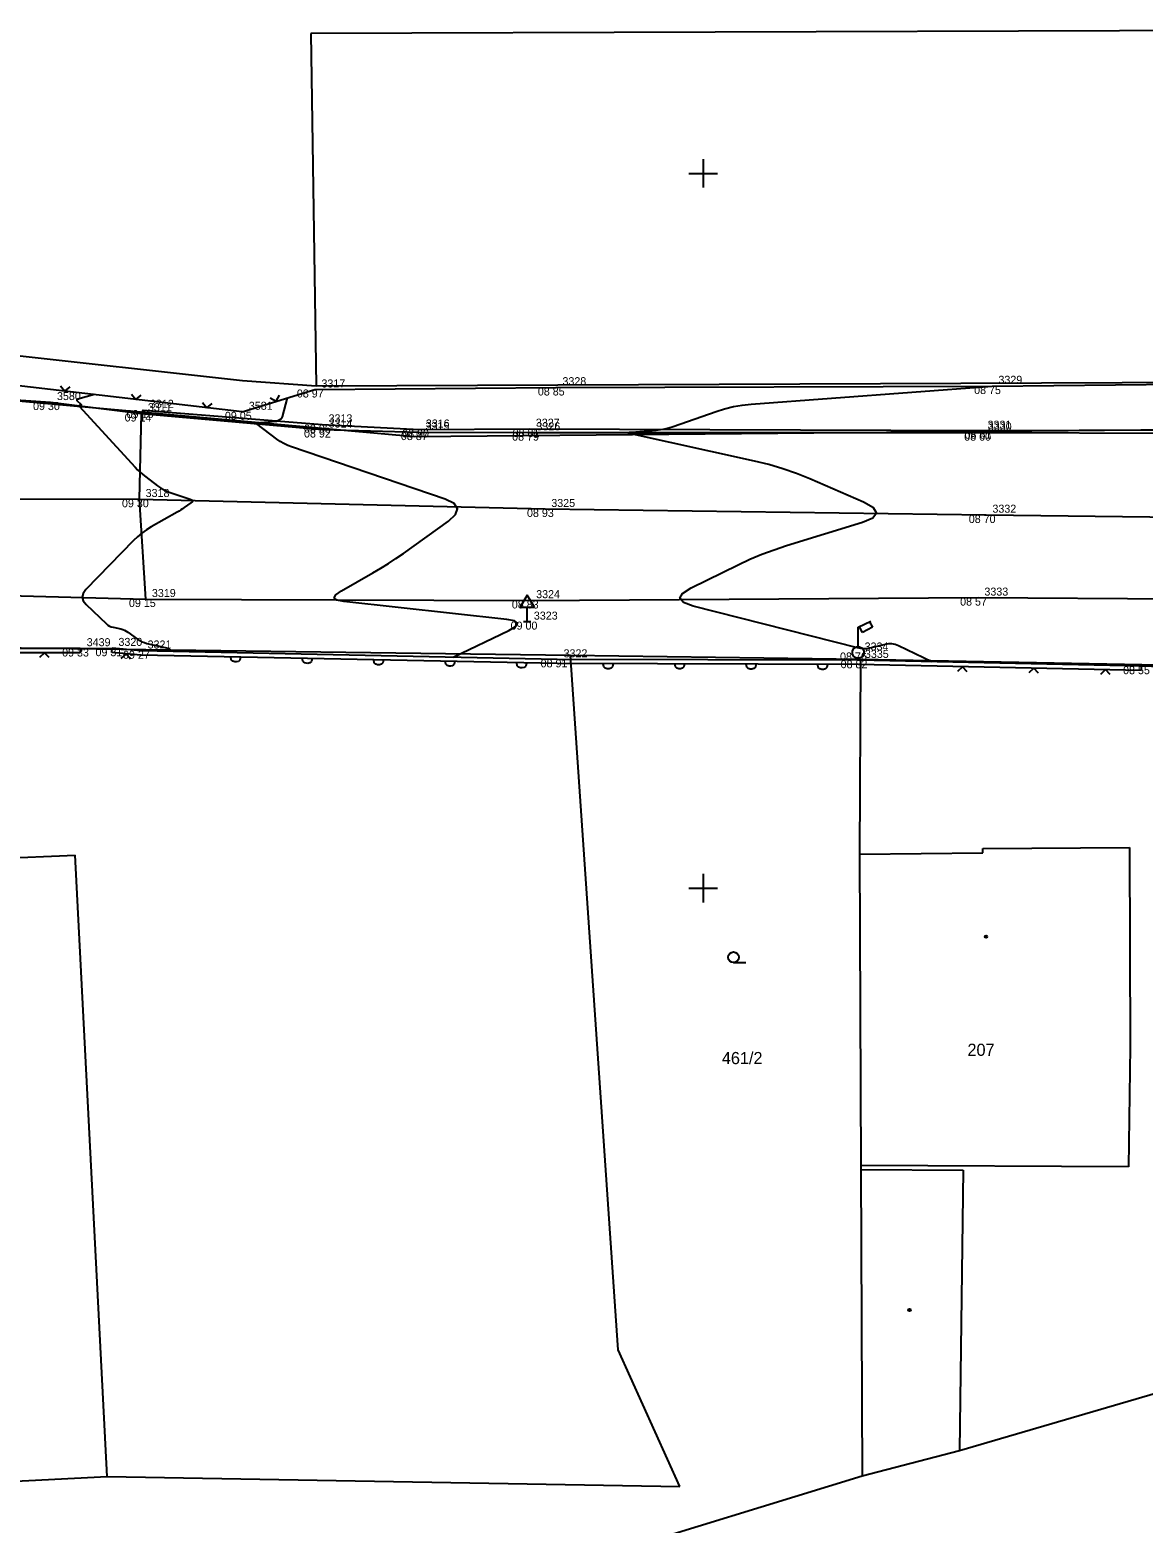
# Model space of a CAD drawing. Extents: x -703403 to -701924, y -1022520 to -1021856.
# Drawn here: x -702648.5 to -702609.6, y -1022372.2 to -1022320 of the extents above; entities that cross this region are included whole.
import ezdxf

# ---------------------------------------------------------------- set-up
doc = ezdxf.new("R2010")
doc.units = 0
for name, color, linetype in [('Ex_Major Contours', 7, 'Continuous'), ('Ex_Minor Contours', 7, 'Continuous'), ('Z_body', 7, 'Continuous'), ('Z_body_cisla', 7, 'Continuous'), ('Z_body_vysky_redukovane', 7, 'Continuous'), ('Z_budova', 7, 'Continuous'), ('Z_dopravni_znacky', 7, 'Continuous'), ('Z_hektometricka_sit', 7, 'Continuous'), ('Z_katastr_cisla_pozemkova', 7, 'Continuous'), ('Z_katastr_cisla_stavebni', 7, 'Continuous'), ('Z_katastr_hranice', 7, 'Continuous'), ('Z_katastr_vnitrni_kresba', 7, 'Continuous'), ('Z_katastr_znacky_budov', 7, 'Continuous'), ('Z_katastr_znacky_kultur', 7, 'Continuous'), ('Z_komunikace', 7, 'Continuous'), ('Z_komunikace_osa', 7, 'Continuous'), ('Z_obruba', 7, 'Continuous'), ('Z_plot_docasny_stavba', 7, 'Continuous'), ('Z_ploty', 7, 'Continuous'), ('Z_ploty_znacky', 7, 'Continuous'), ('Z_rozhranni', 7, 'Continuous'), ('Z_site_vo_znaky', 7, 'Continuous'), ('Z_vstupy', 7, 'Continuous')]:
    doc.layers.add(name, color=color, linetype=linetype)

# ---------------------------------------------------------------- blocks, each defined once
blk = doc.blocks.new('POINT_DISPLAY')
blk.add_line((0, 0), (0, 0))
blk = doc.blocks.new('Z13')
for p, q in [((0, 0.88), (0.45, 1.1)), ((0.4, 1.07), (0.5, 0.88)), ((0, 0.2), (0, 0.88)), ((0.15, 0.7), (0.05, 0.9)), ((0.5, 0.88), (0.15, 0.7)), ((-0.2, 0.05), (-0.15, 0.15)), ((-0.2, -0.05), (-0.2, 0.05)), ((-0.15, 0.15), (-0.05, 0.2)), ((-0.05, 0.2), (0.05, 0.2)), ((0.05, 0.2), (0.15, 0.15)), ((0.15, 0.15), (0.2, 0.05)), ((0.2, 0.05), (0.2, -0.05)), ((-0.15, -0.15), (-0.2, -0.05)), ((-0.05, -0.2), (-0.15, -0.15)), ((0.05, -0.2), (-0.05, -0.2)), ((0.15, -0.15), (0.05, -0.2)), ((0.2, -0.05), (0.15, -0.15))]:
    blk.add_line(p, q)
blk = doc.blocks.new('Z527')
for p, q in [((0, 0.93), (-0.25, 0.5)), ((0.25, 0.5), (0, 0.93)), ((-0.25, 0.5), (0.25, 0.5)), ((-0.13, 0), (0.13, 0)), ((0, 0), (0, 0.5))]:
    blk.add_line(p, q)
blk = doc.blocks.new('Z212')
for p, q in [((-0.17, 0.17), (0, 0)), ((0, 0), (0.17, 0.17))]:
    blk.add_line(p, q)
blk = doc.blocks.new('Z216')
for p, q in [((-0.17, 0), (-0.15, 0.1)), ((-0.15, 0.1), (-0.1, 0.15)), ((-0.1, 0.15), (-0.03, 0.17)), ((-0.03, 0.17), (0.03, 0.17)), ((0.03, 0.17), (0.1, 0.15)), ((0.1, 0.15), (0.15, 0.1)), ((0.15, 0.1), (0.17, 0))]:
    blk.add_line(p, q)

msp = doc.modelspace()

# ---------------------------------------------------------------- linework, layer by layer
at = {"layer": 'Ex_Major Contours'}
msp.add_lwpolyline([(-702633.74, -1022341.925), (-702631.797, -1022340.991), (-702631.559, -1022340.85), (-702631.49, -1022340.738), (-702631.592, -1022340.656), (-702631.864, -1022340.602), (-702637.571, -1022339.982), (-702637.812, -1022339.932), (-702637.905, -1022339.852), (-702637.851, -1022339.741), (-702637.65, -1022339.6), (-702636.551, -1022338.973), (-702636.278, -1022338.813), (-702636.009, -1022338.646), (-702635.745, -1022338.473), (-702635.485, -1022338.292), (-702633.911, -1022337.172), (-702633.657, -1022336.937), (-702633.591, -1022336.731), (-702633.713, -1022336.552), (-702634.024, -1022336.4), (-702639.393, -1022334.57), (-702639.531, -1022334.517), (-702639.664, -1022334.453), (-702639.792, -1022334.379), (-702639.913, -1022334.294), (-702640.603, -1022333.776), (-702640.612, -1022333.767), (-702640.614, -1022333.759), (-702640.609, -1022333.753), (-702640.597, -1022333.748), (-702640.535, -1022333.732), (-702640.519, -1022333.728), (-702640.504, -1022333.725), (-702640.488, -1022333.722), (-702640.472, -1022333.72), (-702639.941, -1022333.667), (-702639.917, -1022333.664), (-702639.894, -1022333.658), (-702639.872, -1022333.649), (-702639.851, -1022333.638), (-702639.767, -1022333.589), (-702639.748, -1022333.576), (-702639.732, -1022333.559), (-702639.721, -1022333.54), (-702639.712, -1022333.518), (-702639.533, -1022332.853)], dxfattribs=at)
at = {"layer": 'Ex_Minor Contours'}
for points in [[(-702616.999, -1022342.084), (-702618.164, -1022341.525), (-702618.278, -1022341.481), (-702618.394, -1022341.459), (-702618.512, -1022341.458), (-702618.632, -1022341.477), (-702619.117, -1022341.598), (-702619.238, -1022341.621), (-702619.359, -1022341.628), (-702619.48, -1022341.621), (-702619.601, -1022341.597), (-702625.349, -1022340.135), (-702625.686, -1022340.011), (-702625.809, -1022339.864), (-702625.719, -1022339.696), (-702625.415, -1022339.504), (-702623.775, -1022338.695), (-702623.362, -1022338.501), (-702622.942, -1022338.324), (-702622.515, -1022338.164), (-702622.081, -1022338.021), (-702619.43, -1022337.205), (-702619.062, -1022337.048), (-702618.932, -1022336.878), (-702619.042, -1022336.695), (-702619.391, -1022336.499), (-702621.264, -1022335.689), (-702621.736, -1022335.498), (-702622.216, -1022335.33), (-702622.703, -1022335.186), (-702623.198, -1022335.065), (-702627.681, -1022334.08), (-702627.698, -1022334.075), (-702627.703, -1022334.071), (-702627.697, -1022334.068), (-702627.68, -1022334.066), (-702627.589, -1022334.058), (-702627.543, -1022334.055), (-702627.498, -1022334.051), (-702626.639, -1022333.982), (-702626.489, -1022333.965), (-702626.341, -1022333.939), (-702626.195, -1022333.903), (-702626.052, -1022333.858), (-702624.547, -1022333.329), (-702624.246, -1022333.234), (-702623.941, -1022333.16), (-702623.632, -1022333.106), (-702623.319, -1022333.072), (-702614.89, -1022332.44)], [(-702646.287, -1022332.74), (-702646.876, -1022332.901), (-702646.901, -1022332.912), (-702646.911, -1022332.925), (-702646.908, -1022332.942), (-702646.891, -1022332.962), (-702646.764, -1022333.077), (-702646.758, -1022333.085), (-702646.757, -1022333.091), (-702646.76, -1022333.097), (-702646.769, -1022333.101), (-702646.814, -1022333.117), (-702646.823, -1022333.122), (-702646.827, -1022333.127), (-702646.826, -1022333.134), (-702646.82, -1022333.143), (-702644.871, -1022335.273), (-702644.783, -1022335.366), (-702644.69, -1022335.454), (-702644.594, -1022335.537), (-702644.493, -1022335.617), (-702644.084, -1022335.925), (-702643.979, -1022335.997), (-702643.87, -1022336.061), (-702643.756, -1022336.116), (-702643.637, -1022336.162), (-702642.937, -1022336.4), (-702642.886, -1022336.425), (-702642.865, -1022336.455), (-702642.876, -1022336.49), (-702642.919, -1022336.529), (-702643.151, -1022336.694), (-702643.209, -1022336.735), (-702643.269, -1022336.774), (-702643.329, -1022336.811), (-702643.391, -1022336.847), (-702644.302, -1022337.367), (-702644.47, -1022337.47), (-702644.63, -1022337.585), (-702644.781, -1022337.711), (-702644.923, -1022337.848), (-702646.59, -1022339.562), (-702646.686, -1022339.694), (-702646.716, -1022339.825), (-702646.681, -1022339.955), (-702646.579, -1022340.084), (-702645.872, -1022340.756), (-702645.82, -1022340.799), (-702645.763, -1022340.834), (-702645.702, -1022340.861), (-702645.637, -1022340.88), (-702645.366, -1022340.937), (-702645.3, -1022340.954), (-702645.237, -1022340.978), (-702645.177, -1022341.009), (-702645.119, -1022341.046), (-702644.783, -1022341.29), (-702644.706, -1022341.34), (-702644.626, -1022341.382), (-702644.542, -1022341.415), (-702644.454, -1022341.44), (-702643.711, -1022341.612), (-702643.691, -1022341.619), (-702643.684, -1022341.627), (-702643.689, -1022341.637), (-702643.707, -1022341.648), (-702643.851, -1022341.717)]]:
    msp.add_lwpolyline(points, dxfattribs=at)
at = {"layer": 'Z_budova'}
for p, q in [((-702638.58, -1022332.56), (-702630.15, -1022332.49)), ((-702630.15, -1022332.49), (-702614.89, -1022332.44)), ((-702614.89, -1022332.44), (-702601.68, -1022332.31))]:
    msp.add_line(p, q, dxfattribs=at)
at = {"layer": 'Z_hektometricka_sit'}
for p, q in [((-702625, -1022324.5), (-702625, -1022325.5)), ((-702625.5, -1022325), (-702624.5, -1022325)), ((-702625, -1022349.5), (-702625, -1022350.5)), ((-702625.5, -1022350), (-702624.5, -1022350))]:
    msp.add_line(p, q, dxfattribs=at)
at = {"layer": 'Z_katastr_hranice'}
for p, q in [((-702610.43, -1022320.01), (-702638.72, -1022320.11)), ((-702638.72, -1022320.11), (-702638.54, -1022332.43)), ((-702602.03, -1022319.98), (-702610.43, -1022320.01)), ((-702652.43, -1022330.99), (-702641.11, -1022332.25)), ((-702635.1, -1022334.22), (-702653.69, -1022332.54)), ((-702641.11, -1022332.25), (-702638.54, -1022332.43)), ((-702638.54, -1022332.43), (-702610.34, -1022332.32)), ((-702610.34, -1022332.32), (-702601.94, -1022332.26)), ((-702564.69, -1022333.55), (-702635.1, -1022334.22)), ((-702629.64, -1022341.87), (-702658.75, -1022341.48)), ((-702619.5, -1022342), (-702629.64, -1022341.87)), ((-702627.97, -1022366.15), (-702629.64, -1022341.87)), ((-702619.5, -1022342), (-702619.53, -1022348.81)), ((-702605.07, -1022342.28), (-702619.5, -1022342)), ((-702619.53, -1022348.81), (-702619.48, -1022359.71)), ((-702619.48, -1022359.71), (-702619.48, -1022359.85)), ((-702619.48, -1022359.85), (-702619.44, -1022370.56)), ((-702625.81, -1022370.94), (-702627.97, -1022366.15)), ((-702616.03, -1022369.67), (-702606.49, -1022366.88)), ((-702619.44, -1022370.56), (-702616.03, -1022369.67)), ((-702651.59, -1022370.87), (-702645.84, -1022370.59)), ((-702645.84, -1022370.59), (-702625.81, -1022370.94)), ((-702629.42, -1022373.62), (-702619.44, -1022370.56))]:
    msp.add_line(p, q, dxfattribs=at)
at = {"layer": 'Z_katastr_vnitrni_kresba'}
for p, q in [((-702652.66, -1022349.09), (-702646.96, -1022348.85)), ((-702645.84, -1022370.59), (-702646.96, -1022348.85)), ((-702619.53, -1022348.81), (-702615.22, -1022348.77)), ((-702615.22, -1022348.62), (-702610.09, -1022348.58)), ((-702615.22, -1022348.77), (-702615.22, -1022348.62)), ((-702610.09, -1022348.58), (-702610.06, -1022355.55)), ((-702610.06, -1022355.55), (-702610.12, -1022359.75)), ((-702610.12, -1022359.75), (-702619.48, -1022359.71)), ((-702619.48, -1022359.85), (-702615.9, -1022359.87)), ((-702615.9, -1022359.87), (-702616.03, -1022369.67))]:
    msp.add_line(p, q, dxfattribs=at)
at = {"layer": 'Z_katastr_znacky_budov'}
for centre in [(-702615.102, -1022351.7), (-702617.782, -1022364.76)]:
    msp.add_circle(centre, 0.0437, dxfattribs=at)
at = {"layer": 'Z_katastr_znacky_kultur'}
msp.add_line((-702623.938, -1022352.61), (-702623.501, -1022352.61), dxfattribs=at)
msp.add_circle((-702623.938, -1022352.422), 0.187, dxfattribs=at)
at = {"layer": 'Z_komunikace'}
for p, q in [((-702653.23, -1022332.63), (-702647.83, -1022333)), ((-702647.83, -1022333), (-702644.65, -1022333.4)), ((-702644.65, -1022333.4), (-702638.33, -1022333.96)), ((-702638.33, -1022333.96), (-702634.94, -1022334.05)), ((-702634.94, -1022334.05), (-702631.05, -1022334.07)), ((-702631.05, -1022334.07), (-702615.26, -1022334.07)), ((-702615.26, -1022334.07), (-702601.45, -1022334.11)), ((-702651.31, -1022339.71), (-702644.5, -1022339.89)), ((-702644.5, -1022339.89), (-702631.06, -1022339.94)), ((-702631.06, -1022339.94), (-702615.38, -1022339.84)), ((-702615.38, -1022339.84), (-702601.65, -1022339.93))]:
    msp.add_line(p, q, dxfattribs=at)
at = {"layer": 'Z_komunikace_osa'}
for p, q in [((-702652.97, -1022336.37), (-702644.72, -1022336.4)), ((-702644.72, -1022336.4), (-702630.53, -1022336.74)), ((-702630.53, -1022336.74), (-702615.1, -1022336.95)), ((-702615.1, -1022336.95), (-702601.5, -1022337.1))]:
    msp.add_line(p, q, dxfattribs=at)
at = {"layer": 'Z_obruba'}
for p, q in [((-702644.58, -1022333.28), (-702644.65, -1022333.4)), ((-702644.58, -1022333.28), (-702638.33, -1022333.79)), ((-702638.33, -1022333.79), (-702634.92, -1022333.96)), ((-702634.92, -1022333.96), (-702631.08, -1022333.94)), ((-702631.08, -1022333.94), (-702615.27, -1022334)), ((-702615.27, -1022334), (-702601.47, -1022333.94))]:
    msp.add_line(p, q, dxfattribs=at)
at = {"layer": 'Z_plot_docasny_stavba'}
for q in [(-702653.78, -1022331.87), (-702638.58, -1022332.56)]:
    msp.add_line((-702641.12, -1022333.34), q, dxfattribs=at)
at = {"layer": 'Z_ploty'}
for p, q in [((-702646.79, -1022341.62), (-702656.18, -1022341.64)), ((-702646.79, -1022341.77), (-702656.11, -1022341.79)), ((-702646.79, -1022341.62), (-702646.79, -1022341.77)), ((-702645.68, -1022341.76), (-702645.67, -1022341.61)), ((-702644.67, -1022341.85), (-702645.68, -1022341.76)), ((-702644.66, -1022341.7), (-702645.67, -1022341.61)), ((-702630.1, -1022342.15), (-702644.67, -1022341.85)), ((-702630.1, -1022342), (-702644.66, -1022341.7)), ((-702619.56, -1022342.03), (-702630.1, -1022342)), ((-702609.68, -1022342.24), (-702619.56, -1022342.03)), ((-702619.57, -1022342.18), (-702630.1, -1022342.15)), ((-702609.68, -1022342.39), (-702619.57, -1022342.18)), ((-702609.68, -1022342.24), (-702609.68, -1022342.39))]:
    msp.add_line(p, q, dxfattribs=at)
at = {"layer": 'Z_rozhranni'}
for p, q in [((-702644.65, -1022333.4), (-702644.72, -1022336.4)), ((-702644.72, -1022336.4), (-702644.5, -1022339.89))]:
    msp.add_line(p, q, dxfattribs=at)
at = {"layer": 'Z_vstupy'}
for p, q in [((-702646.79, -1022341.62), (-702645.67, -1022341.61)), ((-702608.6, -1022342.27), (-702609.68, -1022342.24))]:
    msp.add_line(p, q, dxfattribs=at)

# ---------------------------------------------------------------- block references
at = {"layer": 'Z_body'}
for p in [(-702638.58, -1022332.56), (-702630.15, -1022332.49), (-702614.89, -1022332.44), (-702647.83, -1022333), (-702644.65, -1022333.4), (-702644.58, -1022333.28), (-702641.12, -1022333.34), (-702638.33, -1022333.79), (-702638.33, -1022333.96), (-702634.94, -1022334.05), (-702634.92, -1022333.96), (-702631.08, -1022333.94), (-702631.05, -1022334.07), (-702615.27, -1022334), (-702615.26, -1022334.07), (-702644.72, -1022336.4), (-702630.53, -1022336.74), (-702615.1, -1022336.95), (-702644.5, -1022339.89), (-702631.06, -1022339.94), (-702615.38, -1022339.84), (-702631.15, -1022340.68), (-702646.79, -1022341.62), (-702645.67, -1022341.61), (-702644.66, -1022341.7), (-702630.1, -1022342), (-702619.58, -1022341.76), (-702619.56, -1022342.03), (-702609.68, -1022342.24)]:
    msp.add_blockref('POINT_DISPLAY', p, dxfattribs=at)
at = {"layer": 'Z_dopravni_znacky'}
msp.add_blockref('Z527', (-702631.15, -1022340.68), dxfattribs=at)
at = {"layer": 'Z_ploty_znacky'}
for name, p, rotation in [('Z212', (-702647.33, -1022332.62), -6.60000000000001), ('Z212', (-702644.84, -1022332.91), -6.60000000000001), ('Z212', (-702642.36, -1022333.2), -6.60000000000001), ('Z212', (-702639.93, -1022332.97), 17.1), ('Z212', (-702648.04, -1022341.77), -179.90000000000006), ('Z212', (-702645.18, -1022341.81), 175.1), ('Z216', (-702641.35, -1022341.92), 178.8), ('Z216', (-702638.85, -1022341.97), 178.8), ('Z216', (-702636.35, -1022342.02), 178.8), ('Z216', (-702633.85, -1022342.07), 178.8), ('Z216', (-702631.35, -1022342.13), 178.8), ('Z216', (-702628.32, -1022342.16), 179.8), ('Z216', (-702625.82, -1022342.16), 179.8), ('Z216', (-702623.32, -1022342.17), 179.8), ('Z216', (-702620.82, -1022342.18), 179.8), ('Z212', (-702615.93, -1022342.26), 178.8), ('Z212', (-702613.43, -1022342.31), 178.8), ('Z212', (-702610.93, -1022342.36), 178.8)]:
    msp.add_blockref(name, p, dxfattribs=dict(at, rotation=rotation))
at = {"layer": 'Z_site_vo_znaky'}
msp.add_blockref('Z13', (-702619.58, -1022341.76), dxfattribs=at)

# ---------------------------------------------------------------- texts
at = {"layer": 'Z_body_cisla'}
for s, p in [('3328', (-702629.92, -1022332.41)), ('3329', (-702614.67, -1022332.36)), ('3580', (-702647.6, -1022332.93)), ('3317', (-702638.35, -1022332.49)), ('3311', (-702644.42, -1022333.32)), ('3312', (-702644.35, -1022333.2)), ('3581', (-702640.89, -1022333.27)), ('3313', (-702638.1, -1022333.71)), ('3314', (-702638.1, -1022333.89)), ('3315', (-702634.71, -1022333.98)), ('3316', (-702634.7, -1022333.89)), ('3327', (-702630.85, -1022333.86)), ('3326', (-702630.83, -1022333.99)), ('3331', (-702615.05, -1022333.93)), ('3330', (-702615.04, -1022333.99)), ('3318', (-702644.5, -1022336.32)), ('3325', (-702630.31, -1022336.67)), ('3332', (-702614.88, -1022336.87)), ('3333', (-702615.16, -1022339.77)), ('3319', (-702644.28, -1022339.82)), ('3324', (-702630.84, -1022339.86)), ('3323', (-702630.92, -1022340.61)), ('3439', (-702646.56, -1022341.54)), ('3320', (-702645.45, -1022341.53)), ('3321', (-702644.43, -1022341.62)), ('3334', (-702619.35, -1022341.69)), ('3322', (-702629.88, -1022341.93)), ('3335', (-702619.34, -1022341.95))]:
    msp.add_text(s, height=0.28, dxfattribs=at).set_placement(p)
at = {"layer": 'Z_body_vysky_redukovane'}
for s, p in [('08 97', (-702639.21, -1022332.84)), ('08 85', (-702630.78, -1022332.77)), ('08 75', (-702615.52, -1022332.72)), ('09 30', (-702648.437, -1022333.28)), ('09 14', (-702645.233, -1022333.68)), ('09 15', (-702645.163, -1022333.56)), ('09 05', (-702641.727, -1022333.62)), ('08 95', (-702638.96, -1022334.07)), ('08 92', (-702638.96, -1022334.24)), ('08 87', (-702635.57, -1022334.33)), ('08 90', (-702635.527, -1022334.24)), ('08 79', (-702631.68, -1022334.35)), ('08 81', (-702631.663, -1022334.22)), ('08 60', (-702615.867, -1022334.35)), ('08 61', (-702615.853, -1022334.28)), ('09 30', (-702645.327, -1022336.68)), ('08 93', (-702631.16, -1022337.02)), ('08 70', (-702615.707, -1022337.23)), ('09 15', (-702645.083, -1022340.17)), ('08 83', (-702631.69, -1022340.22)), ('08 57', (-702616.01, -1022340.12)), ('09 00', (-702631.733, -1022340.96)), ('09 33', (-702647.42, -1022341.9)), ('09 31', (-702646.253, -1022341.89)), ('09 27', (-702645.29, -1022341.98)), ('08 91', (-702630.683, -1022342.28)), ('08 76', (-702620.21, -1022342.04)), ('08 82', (-702620.19, -1022342.31)), ('08 55', (-702610.31, -1022342.52))]:
    msp.add_text(s, height=0.28, dxfattribs=at).set_placement(p)
at = {"layer": 'Z_katastr_cisla_pozemkova'}
msp.add_text('461/2', height=0.425, dxfattribs=at).set_placement((-702624.344, -1022356.16))
at = {"layer": 'Z_katastr_cisla_stavebni'}
msp.add_text('207', height=0.425, dxfattribs=at).set_placement((-702615.753, -1022355.87))

doc.saveas('drawing.dxf')
